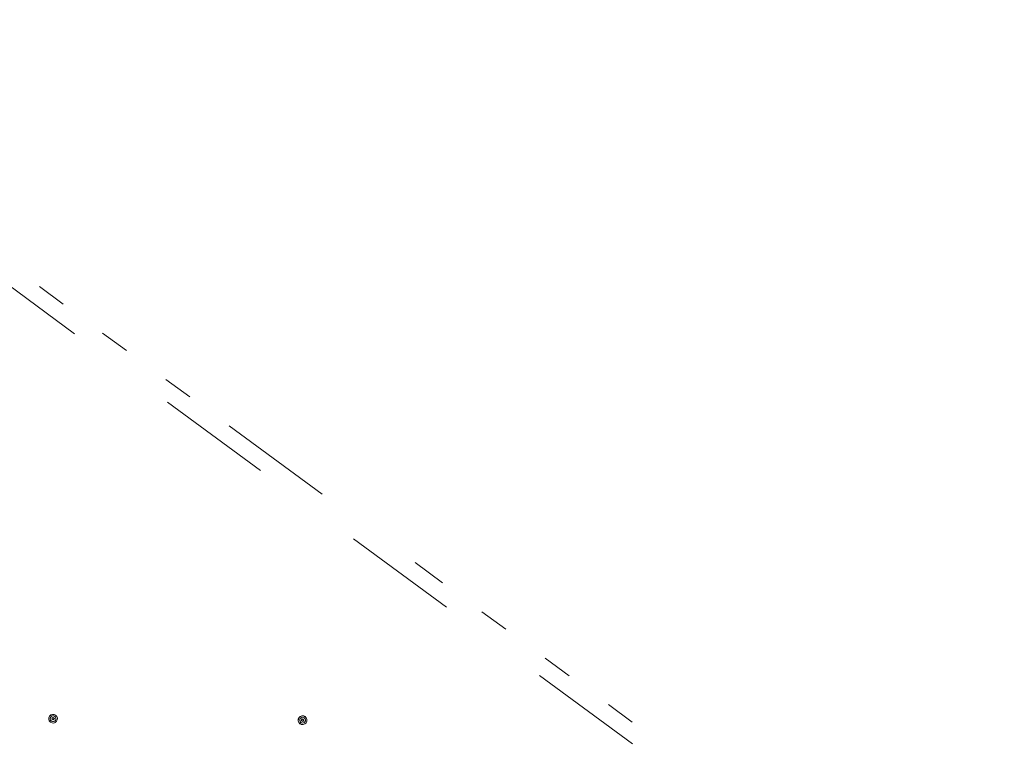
# Model space of a CAD drawing. Header units: metres. Extents: x 135583 to 135939, y 457896 to 458258.
# Tile 416 of 599: x 135818 to 135835, y 457976 to 457988. Entities that reach past the tile are written whole.
import ezdxf

# ---------------------------------------------------------------- set-up
doc = ezdxf.new("R2010")
doc.units = ezdxf.units.M
doc.linetypes.add('Hidden', pattern=[4, 2, -2])
doc.layers.add('NIEUWE INSTALLATIE', color=250, linetype='Continuous', lineweight=0)

msp = doc.modelspace()

# ---------------------------------------------------------------- linework, layer by layer
at = {"layer": 'NIEUWE INSTALLATIE', "linetype": 'Hidden'}
for p, q in [((135834.804, 457971.091), (135811.272, 457988.38)), ((135834.804, 457971.091), (135811.272, 457988.38)), ((135818.077, 457983.752), (135818.49, 457983.449)), ((135818.077, 457983.752), (135818.49, 457983.449)), ((135819.173, 457982.947), (135819.586, 457982.644)), ((135819.173, 457982.947), (135819.586, 457982.644)), ((135820.269, 457982.142), (135820.682, 457981.839)), ((135820.269, 457982.142), (135820.682, 457981.839)), ((135821.365, 457981.336), (135825.066, 457978.618)), ((135821.365, 457981.336), (135825.066, 457978.618)), ((135825.749, 457978.115), (135826.162, 457977.813)), ((135825.749, 457978.115), (135826.162, 457977.813)), ((135826.845, 457977.31), (135827.258, 457977.007)), ((135826.845, 457977.31), (135827.258, 457977.007)), ((135827.941, 457976.505), (135828.354, 457976.202)), ((135827.941, 457976.505), (135828.354, 457976.202))]:
    msp.add_line(p, q, dxfattribs=at)
at = {"layer": 'NIEUWE INSTALLATIE'}
for p, q in [((135818.311, 457976.284), (135818.292, 457976.258)), ((135818.292, 457976.258), (135818.318, 457976.239)), ((135818.336, 457976.265), (135818.311, 457976.284)), ((135818.318, 457976.239), (135818.336, 457976.265)), ((135822.635, 457976.258), (135822.616, 457976.233)), ((135822.616, 457976.233), (135822.642, 457976.214)), ((135822.661, 457976.24), (135822.635, 457976.258)), ((135822.642, 457976.214), (135822.661, 457976.24))]:
    msp.add_line(p, q, dxfattribs=at)
for centre, radius, start, end in [((135818.314, 457976.261), 0.076, 53.696, 233.696), ((135818.314, 457976.261), 0.075, 53.696, 233.696), ((135818.314, 457976.261), 0.05, 53.696, 233.696), ((135818.314, 457976.261), 0.076, 233.696, 53.696), ((135818.314, 457976.261), 0.075, 233.696, 53.696), ((135818.314, 457976.261), 0.05, 233.696, 53.696), ((135822.639, 457976.236), 0.076, 53.696, 233.696), ((135822.639, 457976.236), 0.075, 53.696, 233.696), ((135822.639, 457976.236), 0.05, 53.696, 233.696), ((135822.639, 457976.236), 0.075, 233.696, 53.696), ((135822.639, 457976.236), 0.076, 233.696, 53.696), ((135822.639, 457976.236), 0.05, 233.696, 53.696)]:
    msp.add_arc(centre, radius, start, end, dxfattribs=at)

doc.saveas('drawing.dxf')
